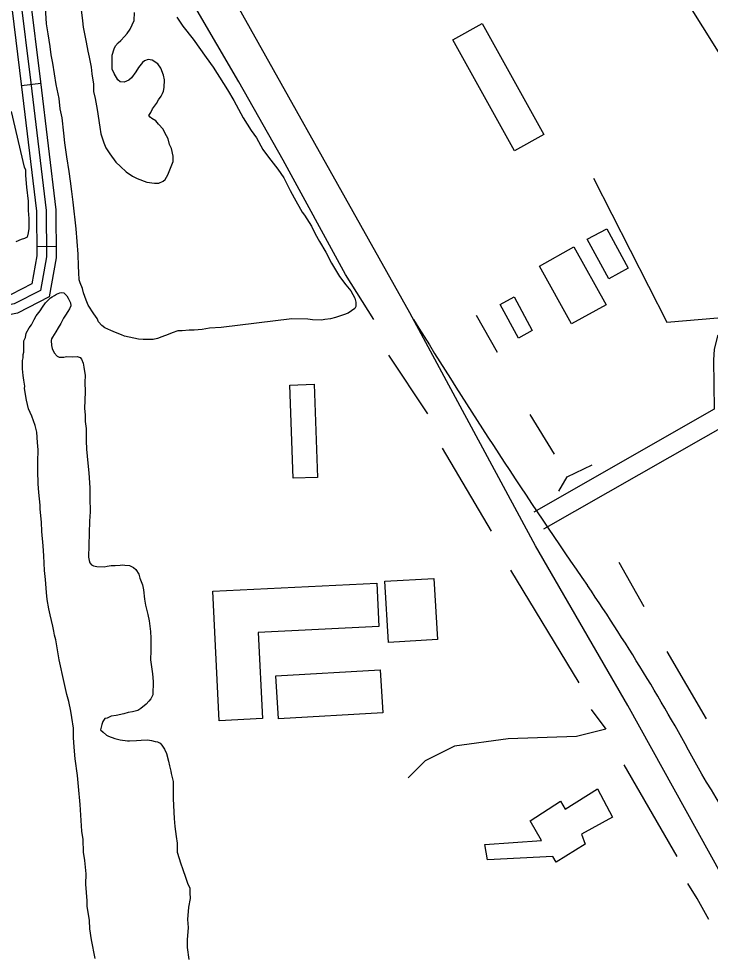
# Model space of a CAD drawing. Extents: x 3297716 to 3335574, y 688621 to 713991.
# Drawn here: x 3307442 to 3308505, y 709387 to 710827 of the extents above; entities that cross this region are included whole.
import ezdxf

# ---------------------------------------------------------------- set-up
doc = ezdxf.new("R2010")
doc.units = 0
for name, color, linetype in [('V-BLDG-OTLN', 7, 'Continuous'), ('V-ROAD-CNTR', 7, 'Continuous'), ('V-SITE-VEGE', 7, 'Continuous'), ('V-TOPO-SHOR', 7, 'Continuous')]:
    doc.layers.add(name, color=color, linetype=linetype)

msp = doc.modelspace()

# ---------------------------------------------------------------- linework, layer by layer
at = {"layer": 'V-BLDG-OTLN'}
for points in [[(3308204.2, 710624), (3308109.3, 710794.9), (3308154.4, 710820), (3308249.3, 710649.1)], [(3308349.1, 710427.5), (3308315.9, 710488.2), (3308345.8, 710504.5), (3308379, 710443.9)], [(3308291.6, 710358.3), (3308242.3, 710447), (3308295.5, 710476.5), (3308344.8, 710387.8)], [(3308210.1, 710336.6), (3308182, 710388), (3308203.3, 710399.7), (3308231.4, 710348.3)], [(3307864, 710121), (3307858.6, 710264.1), (3307896.1, 710265.5), (3307901.4, 710122.4)], [(3307740.3, 709947.6), (3307992.3, 709960.1), (3307995.7, 709893.3), (3307810, 709884.1), (3307816.6, 709751.9), (3307750.2, 709748.6)], [(3308080.1, 709967.3), (3308085.5, 709873.4), (3308010.3, 709869), (3308004.9, 709962.9)], [(3307837.4, 709817.6), (3307997.8, 709826.7), (3308001.6, 709760.7), (3307841.1, 709751.6)], [(3308331.8, 709644), (3308354.5, 709600.6), (3308306.8, 709574.3), (3308312.6, 709559), (3308267.9, 709531.4), (3308263.1, 709540), (3308162.3, 709534.6), (3308158.3, 709558.6), (3308245.4, 709564.3), (3308228, 709594.8), (3308275, 709625), (3308281.8, 709612.7)]]:
    msp.add_lwpolyline(points, close=True, dxfattribs=at)
at = {"layer": 'V-ROAD-CNTR'}
for p, q in [((3307475.9, 710727.5), (3307446.1, 710723.9)), ((3307499.5, 710477.2), (3307469.5, 710476.9))]:
    msp.add_line(p, q, dxfattribs=at)
for points in [[(3307416.2, 711270.4), (3307401.6, 711207.3), (3307426.8, 711001.4), (3307460.7, 710728.4), (3307484, 710532.5), (3307484.7, 710461.3), (3307475.4, 710409.8), (3307435.2, 710389), (3307400.5, 710382), (3306929.4, 710374)], [(3307428.6, 711257.4), (3307416.9, 711206.5), (3307441.6, 711003.3), (3307475.6, 710730.2), (3307499, 710533.4), (3307499.7, 710460), (3307488.8, 710399.8), (3307440.2, 710374.7), (3307402.1, 710367), (3307387.3, 710366.7)], [(3307395.1, 711245.5), (3307386.4, 711208.1), (3307411.9, 710999.6), (3307445.8, 710726.6), (3307469.1, 710531.5), (3307469.7, 710462.6), (3307461.9, 710419.7), (3307430.2, 710403.3), (3307398.8, 710396.9), (3306929.1, 710389)], [(3308576, 709415.2), (3308378.1, 709772.2), (3308236.4, 710017.3), (3308043.3, 710375.5), (3307722.9, 710946.1)], [(3308999.9, 710399.8), (3308581.6, 710369.6), (3308564.4, 710370.1), (3308546.5, 710364.3), (3308533.2, 710355.8), (3308516.1, 710339.9), (3308511.2, 710319), (3308509.7, 710302.9), (3308511.2, 710227.2), (3308233.8, 710068.9)], [(3309002.1, 710369.9), (3308582.3, 710339.6), (3308568.8, 710339.9), (3308559.4, 710336.9), (3308551.7, 710332), (3308543.2, 710324.1), (3308540.9, 710314.1), (3308539.7, 710301.8), (3308541.5, 710210), (3308248.7, 710042.9)]]:
    msp.add_lwpolyline(points, dxfattribs=at)
for centre, radius, start, end in [((3315688.8, 715068.8), 8971.8, 211.62155, 214.74046), ((3305646.9, 708141.2), 3228, 28.1953, 34.2119), ((3306396.5, 708342.7), 2478.4, 21.8537, 32.2792)]:
    msp.add_arc(centre, radius, start, end, dxfattribs=at)
at = {"layer": 'V-SITE-VEGE'}
for points in [[(3307753.4, 710352.9), (3307735.3, 710351.5), (3307723.8, 710349.8), (3307711.9, 710348.7), (3307704.2, 710348.8), (3307693.3, 710347.7), (3307686.6, 710347.4), (3307677.9, 710344.7), (3307671.7, 710342), (3307662.1, 710338.4), (3307655.4, 710335.7), (3307648.7, 710334.4), (3307642.5, 710334.1), (3307633.4, 710334.3), (3307626.3, 710335), (3307611.6, 710337.7), (3307604.5, 710339.3), (3307599.8, 710341.3), (3307590.8, 710344.8), (3307583.7, 710347.9), (3307574.3, 710352.4), (3307569.6, 710355.8), (3307564.5, 710361.6), (3307562.7, 710366.5), (3307557.2, 710373.7), (3307548.9, 710386.8), (3307545.8, 710394.5), (3307541.3, 710406), (3307540, 710412.7), (3307536.4, 710421.4), (3307535.1, 710426.2), (3307534.4, 710437.1), (3307534.1, 710447.1), (3307533.1, 710465.3), (3307530.2, 710504.4), (3307525.5, 710545.4), (3307523.5, 710561.7), (3307521.5, 710577.5), (3307519.4, 710592.3), (3307515.7, 710614.7), (3307512.9, 710636.7), (3307511.3, 710651.5), (3307508.5, 710674.9), (3307505.5, 710688.8), (3307504, 710704.5), (3307499.7, 710726.1), (3307494.3, 710759.1), (3307491.7, 710771.5), (3307490.1, 710784.4), (3307487.3, 710804), (3307484.8, 710819.3), (3307483, 710844.6)], [(3307538.1, 710840.9), (3307540.1, 710823.7), (3307540.8, 710814.2), (3307545.5, 710791.2), (3307548.1, 710777.3), (3307550.2, 710768.2), (3307553.2, 710752.9), (3307554.4, 710742.4), (3307556.9, 710726.6), (3307557.1, 710715.2)], [(3307632.4, 710760.1), (3307626.1, 710752.2), (3307622.1, 710745.6), (3307615.2, 710736.2), (3307611.3, 710733), (3307604.1, 710729.8), (3307597.9, 710730), (3307594.2, 710733.4), (3307588.7, 710743), (3307585.5, 710749.8), (3307585.4, 710763.1), (3307585.6, 710771.2), (3307588.6, 710780.7), (3307590.7, 710785.4), (3307594.6, 710790.1), (3307598.9, 710793.8), (3307604.8, 710799.8), (3307608.7, 710804.5), (3307613.2, 710811.1), (3307619.2, 710824.2), (3307620, 710836.6)], [(3307685, 710829.4), (3307694.2, 710815.8), (3307710, 710795.9), (3307730.3, 710767.8), (3307740.9, 710752.8), (3307756.9, 710727.7), (3307762.9, 710718), (3307772.5, 710701.6), (3307787.1, 710675), (3307799.5, 710655.2), (3307807.4, 710644.1), (3307817, 710626.2), (3307825.7, 710614.6), (3307840.1, 710596.2), (3307849.7, 710582.6), (3307859.3, 710563.3), (3307865.2, 710551.8), (3307877.6, 710530), (3307881.3, 710525.2), (3307891.8, 710508.3), (3307897.7, 710496.7), (3307904.1, 710485.1), (3307913.8, 710468.7), (3307922.9, 710451.4), (3307935.3, 710431.1), (3307945, 710418.5), (3307952.4, 710409.2), (3307958.8, 710397.6), (3307960.1, 710391.9), (3307960.4, 710385.2), (3307958.4, 710381.9), (3307953.5, 710378.2), (3307948.2, 710374.6), (3307941, 710372.3), (3307929, 710367.9), (3307921.3, 710366.1), (3307912.3, 710364.9), (3307907.5, 710364.1), (3307893.7, 710364.4), (3307886.6, 710365.5), (3307861.8, 710366.1), (3307753.4, 710352.9)], [(3307557.1, 710715.2), (3307559.7, 710704.7), (3307562.6, 710687.5), (3307566.8, 710660.7), (3307568, 710650.2), (3307572.9, 710636.7), (3307576, 710628.6), (3307582, 710619.8), (3307591.2, 710606.8), (3307598.2, 710599.9), (3307607.1, 710592.1), (3307616.9, 710585.2), (3307624, 710581.7), (3307639.1, 710576.1), (3307650.5, 710574.4), (3307657.1, 710574.3), (3307663.9, 710577.4), (3307667.3, 710580.2), (3307671.3, 710587.3), (3307674.3, 710594.8), (3307679.4, 710608), (3307679.6, 710616.1), (3307677, 710627.6), (3307673.8, 710633.9), (3307671.6, 710642.5), (3307668.9, 710647.3), (3307664.8, 710655.1), (3307663.9, 710657.5), (3307656.9, 710665.2), (3307652.7, 710670.1), (3307646.6, 710674.1), (3307643.8, 710676), (3307642, 710678.5), (3307644.9, 710683.1), (3307647.4, 710688.8), (3307653.8, 710696.7), (3307656.8, 710702.4), (3307660.8, 710708), (3307662.8, 710712.3), (3307664.3, 710716), (3307665.4, 710721.7), (3307666.1, 710733.1), (3307664.4, 710740.3), (3307660.3, 710751.4), (3307655.7, 710757.7), (3307647.3, 710763.6), (3307641.1, 710764.7), (3307635.4, 710762.4), (3307632.4, 710760.1)], [(3307430.2, 710684.8), (3307450.1, 710599.1), (3307452.4, 710595.3), (3307452.6, 710586.2), (3307454.1, 710568.1), (3307456.5, 710546.6), (3307456.6, 710532.3), (3307457.3, 710520.4), (3307457.4, 710504.7), (3307456.7, 710498), (3307455.2, 710491.4), (3307450.8, 710489.6), (3307445.6, 710487.8), (3307437.4, 710484.2)], [(3307478.4, 710384.1), (3307483.3, 710390.7), (3307486.7, 710394), (3307490.6, 710398.1), (3307493.5, 710400), (3307496.9, 710401.8), (3307499.8, 710404.1), (3307505.1, 710405.9), (3307507.9, 710406.3), (3307511.3, 710405.8), (3307513.1, 710404.3), (3307515.9, 710401.4), (3307518.2, 710398), (3307521.4, 710390.8), (3307522.2, 710386), (3307520.2, 710381.3), (3307517.7, 710377.5), (3307513.8, 710371.9), (3307510.8, 710367.2), (3307506.8, 710358.7), (3307502.4, 710352.2), (3307498.9, 710346), (3307494, 710338.1), (3307492.5, 710335.2), (3307491.9, 710332.9), (3307492.2, 710325.2), (3307493.5, 710320.4), (3307496.2, 710313.7), (3307500.9, 710308.8), (3307504.2, 710307.3), (3307511.3, 710307.2), (3307515.6, 710308), (3307524.2, 710307.8), (3307531.8, 710308.1), (3307536.6, 710306.6), (3307538.4, 710304.2), (3307541.1, 710297.9), (3307541.9, 710291.7), (3307544, 710278.8), (3307543.8, 710268.8), (3307543.9, 710254), (3307543.3, 710228.3), (3307544, 710218.3), (3307544.3, 710208.3), (3307545.4, 710197.3), (3307545.5, 710178.7), (3307546.1, 710165.9), (3307548, 710144.4), (3307549.6, 710129.6), (3307551.4, 710106.2), (3307551.5, 710091), (3307552, 710069.5), (3307550.7, 710055.3), (3307549.4, 710000), (3307550.2, 709994.8), (3307551.1, 709991.4), (3307553.9, 709988), (3307556.7, 709986.5), (3307561.9, 709985.5), (3307573.3, 709985.2), (3307578.1, 709986), (3307584.3, 709987.3), (3307590, 709987.2), (3307597.7, 709987.5), (3307601, 709987.9), (3307605.3, 709987.8), (3307612.4, 709987.1), (3307618.5, 709984.1), (3307621.8, 709980.7), (3307626.4, 709973.5), (3307628.1, 709967.7), (3307632.2, 709957.6), (3307633.9, 709949.5), (3307635.5, 709935.2), (3307636.7, 709926.1), (3307640.2, 709911.7), (3307642.3, 709902.1), (3307644.3, 709885.9), (3307645, 709875.4), (3307645.1, 709856.3), (3307644.7, 709842.1), (3307647.6, 709820.6), (3307648.7, 709808.6), (3307648.2, 709788.2), (3307645.2, 709782), (3307641.8, 709778.8), (3307637.9, 709774.1), (3307629.6, 709767.2), (3307625.3, 709764.4), (3307617.1, 709762.2), (3307610, 709761), (3307603.7, 709759.2), (3307591.8, 709756.6), (3307584.1, 709755.4)], [(3307559.7, 709383), (3307553.7, 709411.8), (3307551.2, 709429), (3307550.6, 709441.8), (3307547.3, 709463.8), (3307547, 709471.9), (3307545.2, 709497.2), (3307545.6, 709513.4), (3307543.7, 709533.9), (3307541.6, 709546.8), (3307541.1, 709565.9), (3307539, 709578.8), (3307536.6, 709619.8), (3307534, 709647.5), (3307532.4, 709664.2), (3307528.8, 709690), (3307527.3, 709707.7), (3307526.2, 709722.9), (3307526.1, 709737.2), (3307523.6, 709753.5), (3307521.9, 709763), (3307518.9, 709777.9), (3307515.8, 709788.9), (3307512, 709807.1), (3307504.2, 709842), (3307498.8, 709872.6), (3307497, 709879.8), (3307495.7, 709886), (3307494.5, 709893.7), (3307490.1, 709911.4), (3307488.5, 709920.5), (3307485.5, 709934.9), (3307484.8, 709945.8), (3307483.3, 709965.4), (3307481.7, 709979.2), (3307480.8, 710002.1), (3307479.8, 710017.4), (3307477.4, 710039.4), (3307476.8, 710053.7), (3307474.9, 710073.7), (3307475, 710079.9), (3307473.1, 710099), (3307472, 710112.3), (3307471.5, 710132.4), (3307471.4, 710146.2), (3307471.8, 710164.7), (3307470.6, 710176.2), (3307469.6, 710191.9), (3307467.4, 710202), (3307462.1, 710216.4), (3307457.1, 710228), (3307454.1, 710240.9), (3307451.1, 710259.1), (3307451.2, 710262.4), (3307450, 710271.9), (3307448.8, 710279.1), (3307447.6, 710289.1), (3307447.9, 710302), (3307448.9, 710306.3), (3307449, 710311.5), (3307449.6, 710314.8), (3307450, 710332.4), (3307451.5, 710335.2), (3307452.5, 710337.6), (3307453.6, 710343.8), (3307458.1, 710352.2), (3307461.5, 710356.9), (3307465.5, 710364.9), (3307469, 710370.6), (3307474.9, 710378.5), (3307478.4, 710384.1)], [(3307584.1, 709755.4), (3307577.9, 709752.7), (3307574.5, 709751.8), (3307571.1, 709747.6), (3307569.5, 709742.9), (3307567.9, 709734.8), (3307571.6, 709730.9), (3307576.8, 709726.5), (3307580.1, 709725), (3307589.5, 709721.4), (3307598, 709719.3), (3307609, 709717.6), (3307612.3, 709717.6), (3307622.8, 709718.3), (3307630.4, 709718.6), (3307639.9, 709719.3), (3307646.1, 709718.2), (3307651.8, 709716.6), (3307655.1, 709716.1), (3307659.3, 709714.1), (3307661.7, 709711.2), (3307666.3, 709704.9), (3307669, 709698.1), (3307672, 709686.6), (3307673.8, 709679.5), (3307676, 709671.3), (3307676.4, 709667.5), (3307679.4, 709655), (3307679.2, 709645.5), (3307679.2, 709628.4), (3307680.9, 709598.3), (3307682.1, 709585.9), (3307684.1, 709570.6), (3307685.3, 709560.6), (3307685.4, 709546.8), (3307691.2, 709528.5), (3307693.9, 709521.3), (3307698.8, 709506.9), (3307701.9, 709497.3), (3307705.1, 709492), (3307704.9, 709483.9), (3307705.7, 709475.3), (3307703, 709462.1), (3307701.6, 709443.1), (3307702.2, 709431.1), (3307700.8, 709412.1), (3307701, 709400.2), (3307703.5, 709381.6)]]:
    msp.add_lwpolyline(points, dxfattribs=at)
at = {"layer": 'V-TOPO-SHOR'}
for p, q in [((3308177.8, 710314.4), (3308145.5, 710371.2)), ((3308010.4, 710310), (3308070.5, 710219.9)), ((3308265.5, 710158.2), (3308228.1, 710218.9)), ((3308093, 710167.4), (3308168.1, 710039.7)), ((3308403.6, 709923.3), (3308364.9, 709991.7)), ((3308198.1, 709979.7), (3308303.2, 709807)), ((3308499.1, 709751.7), (3308438.5, 709854.9)), ((3308454, 709540), (3308372.6, 709680.7))]:
    msp.add_line(p, q, dxfattribs=at)
for points in [[(3307988, 710364.8), (3307944.1, 710434.4), (3307848.6, 710610), (3307780.2, 710730), (3307648.6, 710955.9), (3307596.9, 711030.8), (3307559.5, 711088.8), (3307493.7, 711250.2)], [(3309481.9, 709681.2), (3309463.2, 709940.3), (3309433.1, 710462), (3309425.6, 710473.3), (3309410.6, 710477.1), (3308772.5, 710428.3), (3308731.2, 710435.8), (3308716.1, 710447), (3308686.1, 710480.8), (3308629.8, 710597.2), (3308404.6, 710957.6), (3308370.8, 710980.1), (3308348.3, 710987.6), (3308325.7, 710987.6), (3308310.7, 710995.1), (3308292, 711006.4), (3308284.4, 711017.6)], [(3308325.7, 710582.2), (3308438.4, 710360.7), (3308697.4, 710383.2), (3309365.6, 710424.5)], [(3308272, 710101.4), (3308284.9, 710123.4), (3308323.6, 710141.5)], [(3308322, 709765.7), (3308344.5, 709735.7), (3308299.5, 709724.4), (3308194.3, 709720.7), (3308111.8, 709709.4), (3308066.7, 709686.9), (3308040.4, 709660.6)], [(3308503, 709443.2), (3308484.9, 709475.5), (3308470.7, 709498.7)]]:
    msp.add_lwpolyline(points, dxfattribs=at)

doc.saveas('drawing.dxf')
